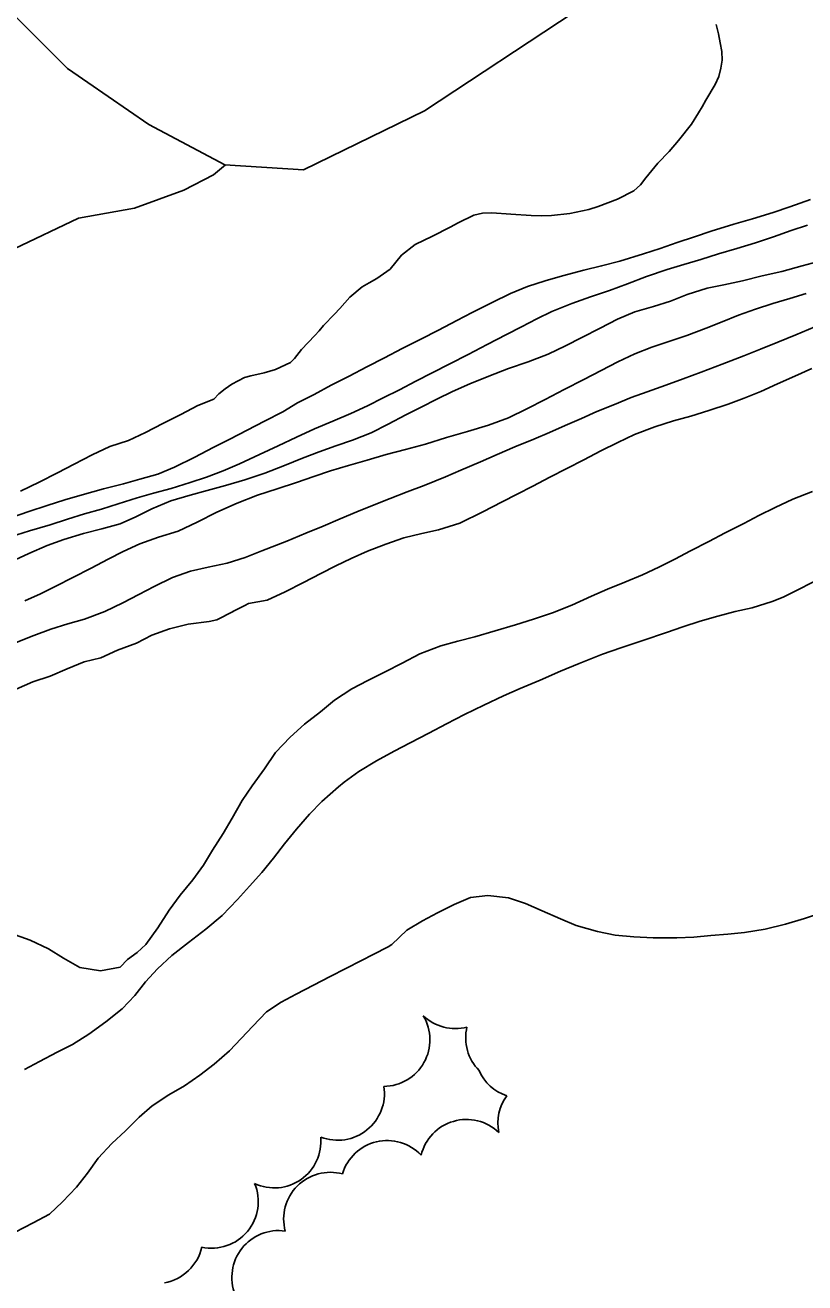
# Model space of a CAD drawing. Extents: x 219136 to 222520, y 5421589 to 5424530.
# Drawn here: x 219607.9 to 219665.7, y 5423270.9 to 5423364.2 of the extents above; entities that cross this region are included whole.
import ezdxf

# ---------------------------------------------------------------- set-up
doc = ezdxf.new("R2010")
doc.units = 0
for name, color, linetype in [('Level 1', 7, 'Continuous'), ('Level 2', 7, 'Continuous'), ('Level 22', 7, 'Continuous'), ('Level 44', 7, 'Continuous')]:
    doc.layers.add(name, color=color, linetype=linetype)

msp = doc.modelspace()

# ---------------------------------------------------------------- linework, layer by layer
at = {"layer": 'Level 1'}
for points in [[(219666.13, 5423351.24), (219664.59, 5423350.69), (219663.35, 5423350.26), (219661.82, 5423349.8), (219660.43, 5423349.41), (219658.76, 5423348.88), (219657.51, 5423348.45), (219656.23, 5423348.03), (219654.98, 5423347.6), (219653.73, 5423347.19), (219651.97, 5423346.65), (219650.62, 5423346.31), (219649.31, 5423346), (219647.73, 5423345.57), (219646.45, 5423345.21), (219645.12, 5423344.77), (219643.86, 5423344.27), (219642.5, 5423343.6)], [(219642.5, 5423343.6), (219641.03, 5423342.84), (219639.89, 5423342.26), (219638.52, 5423341.55), (219637.22, 5423340.88), (219635.84, 5423340.17), (219634.52, 5423339.49), (219633.22, 5423338.82), (219631.89, 5423338.14), (219630.57, 5423337.45), (219629.3, 5423336.77), (219628.07, 5423336.14), (219626.97, 5423335.48), (219625.62, 5423334.79), (219624.34, 5423334.13), (219623.04, 5423333.46), (219621.81, 5423332.83), (219620.44, 5423332.12), (219618.94, 5423331.38), (219617.7, 5423330.86), (219616.37, 5423330.48), (219615.16, 5423330.15), (219613.66, 5423329.77), (219612.09, 5423329.32), (219610.79, 5423328.95), (219609.49, 5423328.55), (219608.14, 5423328.1), (219606.76, 5423327.63)], [(219666.23, 5423338.69), (219664.96, 5423338.13), (219663.67, 5423337.55), (219662.43, 5423337), (219661.2, 5423336.49), (219660.01, 5423336.06), (219658.58, 5423335.59), (219657.24, 5423335.17), (219655.95, 5423334.81), (219654.57, 5423334.36), (219653.06, 5423333.8)], [(219653.06, 5423333.8), (219651.83, 5423333.22), (219650.58, 5423332.58), (219649.3, 5423331.92), (219648.04, 5423331.27), (219646.79, 5423330.63), (219645.53, 5423329.98), (219644.35, 5423329.37), (219643.24, 5423328.8), (219641.82, 5423328.07), (219640.1, 5423327.22), (219638.52, 5423326.73), (219637.29, 5423326.46), (219635.96, 5423326.13), (219634.61, 5423325.67), (219633.26, 5423325.16), (219632.04, 5423324.62), (219630.91, 5423324.07), (219629.8, 5423323.5), (219628.5, 5423322.83), (219627.15, 5423322.13), (219625.82, 5423321.51), (219624.42, 5423321.27), (219624.16, 5423321.13), (219623.26, 5423320.67)], [(219623.29, 5423320.68), (219622.08, 5423320.06), (219621.51, 5423319.94), (219619.96, 5423319.75), (219618.56, 5423319.4), (219617.26, 5423318.92), (219616.11, 5423318.34), (219614.72, 5423317.8), (219613.48, 5423317.25), (219612.23, 5423316.95), (219610.98, 5423316.43), (219609.72, 5423315.87), (219608.42, 5423315.45), (219607.2, 5423314.93)]]:
    msp.add_lwpolyline(points, dxfattribs=at)
at = {"layer": 'Level 2'}
for points in [[(219659.12, 5423364.21), (219659.29, 5423363.51), (219659.42, 5423362.84), (219659.54, 5423362.21), (219659.58, 5423361.56), (219659.48, 5423360.96), (219659.32, 5423360.36), (219659.05, 5423359.76), (219658.37, 5423358.6), (219658.09, 5423358.1), (219657.81, 5423357.65), (219657.3, 5423356.82), (219656.32, 5423355.61), (219655.64, 5423354.78), (219654.81, 5423353.93), (219653.92, 5423352.83), (219653.51, 5423352.33), (219653.03, 5423351.88), (219651.8, 5423351.25), (219651.1, 5423350.98), (219650.36, 5423350.71), (219649.68, 5423350.49), (219648.26, 5423350.2), (219646.9, 5423350.05), (219646.18, 5423350.03), (219645.4, 5423350.04), (219643.88, 5423350.14), (219642.47, 5423350.24)], [(219642.47, 5423350.24), (219641.8, 5423350.21), (219641.14, 5423350.07), (219639.98, 5423349.5), (219639.39, 5423349.17), (219638.08, 5423348.52), (219636.79, 5423347.9), (219635.79, 5423347.09), (219634.93, 5423346.07), (219633.96, 5423345.37), (219633.39, 5423345.06), (219632.85, 5423344.76), (219631.94, 5423343.98), (219631.21, 5423343.15), (219630.81, 5423342.72), (219629.99, 5423341.88), (219629.66, 5423341.49), (219629.36, 5423341.14), (219628.37, 5423340.11), (219627.84, 5423339.45), (219627.54, 5423339.14), (219626.44, 5423338.62), (219625.6, 5423338.38), (219624.6, 5423338.15), (219624.13, 5423338.04), (219623.19, 5423337.54), (219622.69, 5423337.19), (219622.22, 5423336.83), (219621.85, 5423336.42)], [(219665.91, 5423349.33), (219664.68, 5423348.92), (219663.39, 5423348.47), (219662.04, 5423348.01), (219660.67, 5423347.59), (219659.29, 5423347.2), (219657.99, 5423346.79), (219656.72, 5423346.41), (219655.48, 5423346.04), (219653.95, 5423345.53), (219652.56, 5423344.97), (219651.21, 5423344.47), (219649.81, 5423344.01), (219648.42, 5423343.53)], [(219666.98, 5423346.71), (219665.5, 5423346.3), (219664.01, 5423345.9), (219662.53, 5423345.56), (219661.08, 5423345.21), (219659.7, 5423344.91), (219658.46, 5423344.66), (219656.98, 5423344.18), (219655.75, 5423343.7), (219654.48, 5423343.3), (219653.1, 5423342.91), (219651.81, 5423342.36), (219650.52, 5423341.7), (219649.17, 5423341), (219647.95, 5423340.39)], [(219665.8, 5423344.27), (219664.59, 5423343.9), (219663.32, 5423343.53), (219662.05, 5423343.1), (219660.79, 5423342.65), (219659.56, 5423342.15), (219658.39, 5423341.7), (219656.95, 5423341.15), (219655.62, 5423340.71), (219654.35, 5423340.29), (219653.09, 5423339.79), (219651.84, 5423339.18), (219650.6, 5423338.54)], [(219648.42, 5423343.53), (219646.94, 5423342.93), (219645.82, 5423342.37), (219644.68, 5423341.78), (219643.57, 5423341.21), (219642.14, 5423340.48), (219640.72, 5423339.74), (219639.36, 5423339.04), (219638.05, 5423338.37), (219636.84, 5423337.75), (219635.63, 5423337.12), (219634.43, 5423336.52), (219633.26, 5423335.92), (219632.03, 5423335.36), (219630.69, 5423334.79), (219629.33, 5423334.23), (219627.98, 5423333.61), (219626.63, 5423332.96), (219625.24, 5423332.32), (219623.75, 5423331.64), (219622.55, 5423331.12), (219621.3, 5423330.65), (219620.11, 5423330.24), (219618.68, 5423329.81), (219617.39, 5423329.46), (219616.18, 5423329.1), (219614.77, 5423328.65), (219613.51, 5423328.27), (219612.25, 5423327.92), (219611, 5423327.53), (219609.71, 5423327.1), (219608.18, 5423326.66), (219606.78, 5423326.22)], [(219665.04, 5423341.2), (219663.7, 5423340.65), (219662.42, 5423340.12), (219661.18, 5423339.64), (219659.57, 5423339.02), (219658.01, 5423338.42), (219656.69, 5423337.93), (219655.38, 5423337.45), (219654.01, 5423336.97), (219652.81, 5423336.54), (219651.58, 5423336.04), (219650.27, 5423335.5), (219649.13, 5423335), (219647.92, 5423334.47), (219646.76, 5423333.96), (219645.59, 5423333.46), (219644.2, 5423332.88), (219642.88, 5423332.33), (219641.63, 5423331.77), (219640.19, 5423331.15), (219639.04, 5423330.66), (219637.47, 5423330.02), (219636.2, 5423329.54), (219634.94, 5423329.05), (219633.64, 5423328.53), (219632.47, 5423328.06), (219631.24, 5423327.54), (219629.97, 5423327.01), (219628.68, 5423326.48), (219627.26, 5423325.9), (219625.42, 5423325.18), (219624.19, 5423324.69), (219622.84, 5423324.27), (219621.44, 5423323.96), (219620.13, 5423323.66), (219618.78, 5423323.2), (219617.44, 5423322.52), (219616.3, 5423321.93), (219615.11, 5423321.32), (219613.77, 5423320.68), (219612.25, 5423320.12), (219611.03, 5423319.76), (219609.77, 5423319.36), (219608.51, 5423318.91), (219606.94, 5423318.28)], [(219666.45, 5423341.78), (219665.04, 5423341.2)], [(219647.95, 5423340.39), (219646.65, 5423339.76), (219645.18, 5423339.19), (219643.72, 5423338.69), (219642.26, 5423338.13), (219640.85, 5423337.56), (219639.57, 5423337), (219638.4, 5423336.43), (219637.25, 5423335.84), (219636.11, 5423335.25), (219634.78, 5423334.56), (219633.52, 5423333.93), (219632.15, 5423333.38), (219630.9, 5423332.97), (219629.67, 5423332.53), (219628.43, 5423332.04), (219627.1, 5423331.5), (219625.64, 5423330.94), (219624.16, 5423330.44), (219622.72, 5423330.03), (219621.35, 5423329.66), (219620.11, 5423329.3), (219618.67, 5423328.89), (219617.25, 5423328.3), (219616.06, 5423327.7), (219614.91, 5423327.18), (219613.55, 5423326.8), (219612.18, 5423326.46), (219610.72, 5423326.01), (219609.48, 5423325.57), (219608.12, 5423324.99), (219606.79, 5423324.35)], [(219650.6, 5423338.54), (219649.3, 5423337.87), (219647.85, 5423337.13), (219646.45, 5423336.4), (219645.09, 5423335.7), (219643.72, 5423335.04), (219642.24, 5423334.49), (219640.68, 5423334.03), (219639.13, 5423333.58), (219637.57, 5423333.09), (219636.07, 5423332.69), (219634.65, 5423332.33), (219633.24, 5423331.91), (219631.84, 5423331.51), (219630.52, 5423331.11), (219629.28, 5423330.69), (219628, 5423330.24), (219626.56, 5423329.77), (219625.09, 5423329.3), (219623.58, 5423328.72), (219622.08, 5423328.05), (219620.62, 5423327.3), (219619.2, 5423326.64), (219617.75, 5423326.19), (219616.36, 5423325.7), (219615.12, 5423325.13), (219614.01, 5423324.55), (219612.75, 5423323.9), (219611.39, 5423323.2), (219610.14, 5423322.56), (219609, 5423321.99), (219607.84, 5423321.48)], [(219621.85, 5423336.42), (219620.68, 5423335.95), (219619.4, 5423335.29), (219618.07, 5423334.61), (219616.79, 5423333.95), (219615.52, 5423333.35), (219614.13, 5423332.91), (219612.83, 5423332.29), (219611.5, 5423331.61), (219610.25, 5423330.97), (219608.9, 5423330.27), (219607.51, 5423329.59)], [(219666.27, 5423329.58), (219664.82, 5423329.01), (219663.5, 5423328.39), (219662.3, 5423327.79), (219661.17, 5423327.21), (219659.79, 5423326.5), (219658.58, 5423325.87), (219657.21, 5423325.17), (219656.05, 5423324.57), (219654.87, 5423323.96), (219653.66, 5423323.4), (219652.35, 5423322.85), (219651.06, 5423322.33), (219649.87, 5423321.81), (219648.41, 5423321.15), (219646.98, 5423320.58), (219645.58, 5423320.11), (219644.24, 5423319.69), (219642.73, 5423319.24), (219641.23, 5423318.8), (219639.96, 5423318.48), (219638.71, 5423318.12), (219637.13, 5423317.53), (219635.82, 5423316.85), (219634.57, 5423316.21), (219633.28, 5423315.55), (219632.1, 5423314.94), (219630.81, 5423314.11), (219629.77, 5423313.24), (219628.58, 5423312.33)], [(219666.73, 5423323.08), (219665.38, 5423322.39), (219664.09, 5423321.75), (219663.27, 5423321.42), (219661.8, 5423320.96), (219660.54, 5423320.68), (219659.25, 5423320.34), (219657.94, 5423319.97), (219656.66, 5423319.55), (219655.44, 5423319.13)], [(219655.44, 5423319.13), (219653.68, 5423318.52), (219652.05, 5423317.98), (219650.7, 5423317.52), (219648.97, 5423316.81), (219647.58, 5423316.25), (219646.06, 5423315.59), (219644.58, 5423314.98), (219643.34, 5423314.43), (219641.89, 5423313.74), (219640.46, 5423313.03), (219639.11, 5423312.34), (219637.82, 5423311.65), (219636.43, 5423310.93), (219635.24, 5423310.32), (219633.93, 5423309.61), (219632.61, 5423308.81), (219631.52, 5423308.01), (219631.1, 5423307.67), (219629.88, 5423306.6), (219628.96, 5423305.65), (219627.98, 5423304.54), (219627.1, 5423303.46), (219626.28, 5423302.38), (219625.41, 5423301.33), (219624.5, 5423300.3), (219623.6, 5423299.32), (219622.47, 5423298.14), (219621.27, 5423297.11), (219619.97, 5423296.14), (219618.73, 5423295.17), (219617.68, 5423294.18), (219616.78, 5423293.21), (219616, 5423292.21), (219615.05, 5423291.21), (219613.84, 5423290.26), (219612.57, 5423289.34), (219611.38, 5423288.57), (219610.24, 5423287.99), (219608.92, 5423287.3), (219607.82, 5423286.71)], [(219628.58, 5423312.33), (219627.51, 5423311.36), (219626.42, 5423310.23), (219625.62, 5423309.01), (219624.71, 5423307.75), (219623.97, 5423306.65), (219623.21, 5423305.36), (219622.54, 5423304.22), (219621.76, 5423302.98), (219621.09, 5423301.86), (219620.3, 5423300.78), (219619.37, 5423299.63), (219618.53, 5423298.52), (219617.69, 5423297.22), (219616.82, 5423295.99), (219616.17, 5423295.4), (219615.45, 5423294.88), (219614.9, 5423294.3), (219613.44, 5423294.03), (219611.91, 5423294.28), (219610.71, 5423294.96), (219609.6, 5423295.66), (219608.22, 5423296.31), (219606.78, 5423296.83)], [(219658.72, 5423296.64), (219657.46, 5423296.53), (219656.2, 5423296.48), (219654.46, 5423296.48), (219653.02, 5423296.55), (219651.64, 5423296.67), (219650.32, 5423296.96), (219648.75, 5423297.4), (219647.57, 5423297.88), (219646.22, 5423298.47), (219644.98, 5423299.02), (219643.71, 5423299.45), (219642.18, 5423299.62), (219640.91, 5423299.48), (219639.68, 5423298.96), (219638.45, 5423298.33), (219637.34, 5423297.75), (219636.18, 5423297.04), (219635.07, 5423295.99), (219634.8, 5423295.82), (219633.69, 5423295.25), (219632.81, 5423294.8)], [(219666.97, 5423298.34), (219665.67, 5423297.91), (219664.27, 5423297.49), (219662.75, 5423297.13), (219661.23, 5423296.88), (219659.98, 5423296.75), (219658.72, 5423296.64)], [(219632.81, 5423294.8), (219631.65, 5423294.2), (219630.48, 5423293.6), (219629.24, 5423292.96), (219627.96, 5423292.3), (219626.85, 5423291.71), (219625.77, 5423290.98), (219624.76, 5423289.92), (219623.89, 5423289.01), (219623.01, 5423288.1), (219621.88, 5423287.1), (219620.81, 5423286.3), (219619.69, 5423285.51), (219618.51, 5423284.84), (219617.29, 5423284.02), (219616.32, 5423283.18), (219615.3, 5423282.17), (219614.29, 5423281.22), (219613.28, 5423280.13), (219612.48, 5423279.03), (219611.66, 5423277.99), (219610.62, 5423276.89), (219609.66, 5423275.98), (219608.44, 5423275.34), (219607.12, 5423274.65)]]:
    msp.add_lwpolyline(points, dxfattribs=at)
at = {"layer": 'Level 22'}
for points in [[(219648.59, 5423365.11), (219637.48, 5423357.8), (219628.5, 5423353.43), (219622.67, 5423353.8), (219617.03, 5423356.79), (219610.99, 5423360.94), (219607.17, 5423364.78), (219604.17, 5423371.06), (219599.86, 5423378.2), (219595.62, 5423384.37), (219590.74, 5423389.44), (219584.35, 5423392.76), (219576.97, 5423394.11), (219569.66, 5423395.72), (219564.04, 5423396.96), (219559.98, 5423399.21), (219557.71, 5423400.29), (219557.71, 5423400.29)], [(219543.02, 5423308.91), (219547.98, 5423312.51), (219550.55, 5423313.41), (219554.63, 5423314.86), (219560.38, 5423318.08), (219566.19, 5423319.82), (219570.61, 5423321.82), (219576.65, 5423325.04), (219580.75, 5423328.42), (219584.06, 5423331.96), (219587.11, 5423335.51), (219591.32, 5423338.63), (219596.13, 5423339.09), (219599.99, 5423340.85), (219602.98, 5423343.93), (219607.04, 5423347.57), (219611.82, 5423349.84), (219615.98, 5423350.58), (219619.62, 5423351.93), (219621.83, 5423353.07), (219622.73, 5423353.8)]]:
    msp.add_lwpolyline(points, dxfattribs=at)
at = {"layer": 'Level 44'}
for centre, start, end in [((219634.423, 5423288.922), 270.82919, 30.82919), ((219639.775, 5423293.216), 226.64552, 284.40269), ((219644.007, 5423289.061), 166.64552, 224.40269), ((219644.696, 5423288.047), 204.02844, 251.35691), ((219631.048, 5423284.934), 248.69717, 8.69717), ((219646.393, 5423282.73), 144.02844, 191.35691), ((219640.602, 5423279.545), 46.27419, 166.27419), ((219626.339, 5423281.399), 245.09704, 5.09704), ((219634.721, 5423277.985), 43.43322, 163.43322), ((219630.501, 5423275.628), 74.94644, 194.94644), ((219621.684, 5423276.923), 257.94898, 22.65146), ((219626.659, 5423271.306), 81.77881, 201.77881), ((219617.583, 5423274.304), 280.09156, 347.18441)]:
    msp.add_arc(centre, 3.464, start, end, dxfattribs=at)

doc.saveas('drawing.dxf')
